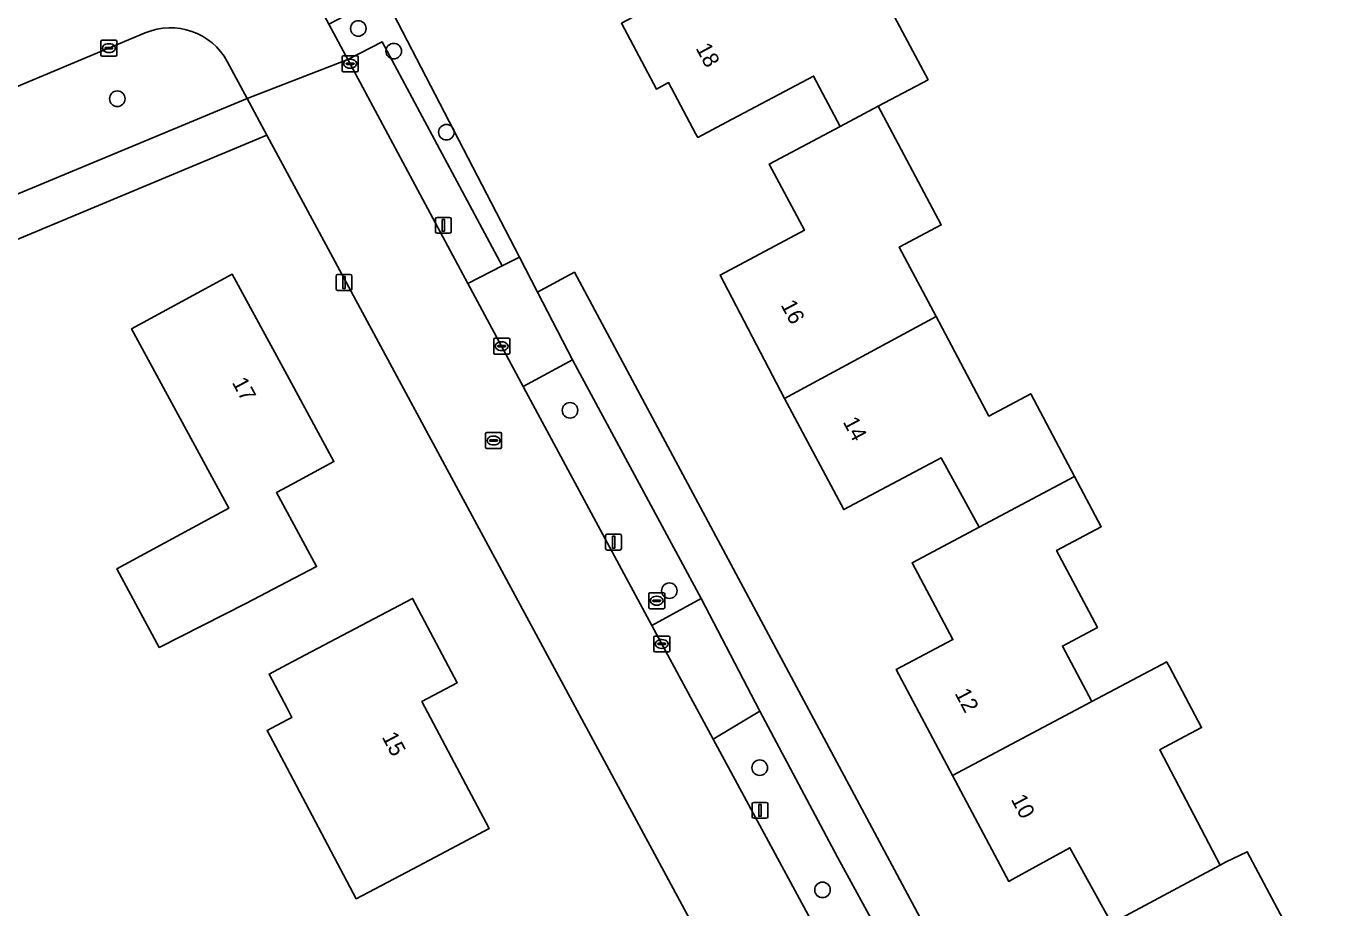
# Model space of a CAD drawing. Extents: x 162417 to 163722, y 384268 to 385417.
# Drawn here: x 163483.6 to 163565.5, y 384869.5 to 384925 of the extents above; entities that cross this region are included whole.
import ezdxf

# ---------------------------------------------------------------- set-up
doc = ezdxf.new("R2010")
doc.units = 0
for name, color, linetype in [('IMGEO_Berm_groen', 7, 'Continuous'), ('IMGEO_Boom', 7, 'Continuous'), ('IMGEO_Brandkraan', 7, 'Continuous'), ('IMGEO_Erf', 7, 'Continuous'), ('IMGEO_Groenvoorziening', 7, 'Continuous'), ('IMGEO_Kolk', 7, 'Continuous'), ('IMGEO_Lichtmast', 7, 'Continuous'), ('IMGEO_Pand', 7, 'Continuous'), ('IMGEO_Pand_nummerreeks', 7, 'Continuous'), ('IMGEO_Rijbaan_lokaal_gesloten', 7, 'Continuous'), ('IMGEO_Rioolput', 7, 'Continuous'), ('IMGEO_Voetpad_open', 7, 'Continuous')]:
    doc.layers.add(name, color=color, linetype=linetype)

msp = doc.modelspace()

# ---------------------------------------------------------------- linework, layer by layer
at = {"layer": 'IMGEO_Berm_groen'}
for points in [[(163491.093, 384924.544), (163471.257, 384916.239), (163471.068, 384916.16), (163471.435, 384915.284), (163471.255, 384915.199), (163471.064, 384915.12), (163473.081, 384910.255), (163473.27, 384910.334), (163497.491, 384920.419)], [(163497.491, 384920.419), (163496.246, 384922.739)]]:
    msp.add_lwpolyline(points, dxfattribs=at)
for points in [[(163518.096, 384903.671), (163517.932, 384903.988), (163514.83, 384902.325), (163515.004, 384902.001), (163522.916, 384887.301), (163526.026, 384888.987)], [(163529.708, 384881.906), (163526.772, 384880.152), (163535.663, 384863.673), (163538.645, 384865.283), (163534.572, 384872.726)]]:
    msp.add_lwpolyline(points, close=True, dxfattribs=at)
msp.add_arc((163492.675, 384920.801), 4.063, 28.48178, 112.9094, dxfattribs=at)
at = {"layer": 'IMGEO_Boom'}
for centre in [(163504.475, 384924.82), (163506.702, 384923.397), (163489.335, 384920.404), (163510.012, 384918.302), (163517.777, 384900.819), (163524.018, 384889.481), (163529.694, 384878.355), (163533.638, 384870.678)]:
    msp.add_circle(centre, 0.489, dxfattribs=at)
at = {"layer": 'IMGEO_Brandkraan'}
for p, q in [((163522.798, 384889.351), (163523.65, 384889.351)), ((163522.723, 384888.425), (163522.723, 384889.277)), ((163522.982, 384888.845), (163522.982, 384888.857)), ((163523.42, 384888.808), (163523.022, 384888.808)), ((163523.025, 384888.894), (163523.423, 384888.894)), ((163523.234, 384888.571), (163523.209, 384888.571)), ((163523.211, 384889.131), (163523.236, 384889.131)), ((163523.466, 384888.857), (163523.466, 384888.845)), ((163523.724, 384889.277), (163523.724, 384888.425)), ((163523.65, 384888.351), (163522.798, 384888.351))]:
    msp.add_line(p, q, dxfattribs=at)
for points in [[(163522.798, 384889.351), (163523.65, 384889.351)], [(163522.723, 384888.425), (163522.723, 384889.277)], [(163523.724, 384889.277), (163523.724, 384888.425)], [(163523.65, 384888.351), (163522.798, 384888.351)]]:
    msp.add_lwpolyline(points, dxfattribs=at)
for centre, radius, start, end in [((163522.8, 384889.275), 0.0765, 91.55205, 178.44795), ((163522.8, 384889.275), 0.0765, 91.55205, 178.44795), ((163523.648, 384889.275), 0.0765, 1.55205, 88.44795), ((163523.648, 384889.275), 0.0765, 1.55205, 88.44795), ((163523.022, 384888.854), 0.0403, 85.87752, 175.75265), ((163523.019, 384888.844), 0.0366, 178.93798, 274.71019), ((163523.423, 384888.851), 0.043, 264.86636, 352.45326), ((163523.427, 384888.856), 0.0386, 1.73085, 96.63898), ((163522.8, 384888.427), 0.0765, 181.55205, 268.44795), ((163522.8, 384888.427), 0.0765, 181.55205, 268.44795), ((163523.648, 384888.427), 0.0765, 271.55205, 358.44795), ((163523.648, 384888.427), 0.0765, 271.55205, 358.44795)]:
    msp.add_arc(centre, radius, start, end, dxfattribs=at)
for centre, major_axis, ratio, start_param, end_param in [((163523.21, 384888.851), (-0.387, 0.002), 0.722429, 4.712389, 7.853982), ((163523.235, 384888.851), (-0.39, 0.002), 0.717154, 1.570796, 4.712389)]:
    msp.add_ellipse(centre, major_axis=major_axis, ratio=ratio, start_param=start_param, end_param=end_param, dxfattribs=at)
at = {"layer": 'IMGEO_Erf'}
for points in [[(163479.466, 384939.261), (163494.207, 384945.241), (163495.918, 384945.927), (163497.872, 384942.291), (163500, 384938.325), (163504.307, 384930.256), (163506.079, 384926.915), (163514.598, 384910.454), (163515.734, 384908.25), (163515.928, 384908.35), (163518.056, 384909.494), (163552.107, 384845.87), (163579.211, 384794.807)], [(163537.203, 384927.376), (163540.273, 384921.598), (163537.142, 384919.935), (163541.094, 384912.478), (163538.46, 384911.082), (163540.771, 384906.721), (163544.089, 384900.461), (163546.72, 384901.856), (163549.478, 384896.654), (163551.152, 384893.498), (163548.347, 384892.01), (163550.911, 384887.173), (163548.708, 384886.005), (163550.561, 384882.511), (163555.264, 384885.005), (163555.299, 384884.94), (163555.433, 384884.686), (163557.455, 384880.876), (163555.122, 384879.638), (163554.933, 384879.538), (163554.821, 384879.479), (163558.621, 384872.232), (163558.956, 384872.411), (163560.321, 384873.075), (163563.771, 384866.569)], [(163551.792, 384868.574), (163549.177, 384873.326), (163545.555, 384871.331), (163545.336, 384871.21), (163541.805, 384877.87), (163538.274, 384884.53), (163541.827, 384886.413), (163539.266, 384891.243), (163543.481, 384893.478), (163541.091, 384897.836), (163534.971, 384894.584), (163531.258, 384901.571), (163527.206, 384909.323), (163532.504, 384912.138), (163530.294, 384916.297), (163534.758, 384918.668), (163533.076, 384921.834), (163527.599, 384918.924), (163525.807, 384917.971), (163525.67, 384918.229), (163523.973, 384921.425), (163523.203, 384921.016), (163521.007, 384925.15)], [(163565.372, 384794.06), (163550.928, 384821.281), (163500, 384915.752), (163498.731, 384918.106), (163416.764, 384883.847), (163435.391, 384860.693), (163437.735, 384857.778), (163449.614, 384843.069), (163449.843, 384842.786), (163451.746, 384840.437), (163452.011, 384840.109), (163461.716, 384828.124), (163463.926, 384825.396), (163473.971, 384812.925)]]:
    msp.add_lwpolyline(points, dxfattribs=at)
for points in [[(163489.299, 384890.851), (163496.341, 384894.667), (163490.228, 384905.947), (163496.558, 384909.377), (163500, 384903.025), (163502.939, 384897.601), (163500, 384896.009), (163499.332, 384895.647), (163500, 384894.414), (163501.853, 384890.995), (163500, 384890.029), (163497.42, 384888.683), (163491.972, 384885.919), (163491.681, 384886.456)], [(163504.344, 384870.113), (163500, 384878.331), (163498.749, 384880.698), (163500, 384881.358), (163500.308, 384881.521), (163500, 384882.104), (163498.872, 384884.238), (163500, 384884.834), (163503.464, 384886.666), (163507.884, 384889.001), (163510.69, 384883.692), (163508.467, 384882.517), (163512.691, 384874.525), (163508.271, 384872.189)]]:
    msp.add_lwpolyline(points, close=True, dxfattribs=at)
at = {"layer": 'IMGEO_Groenvoorziening'}
msp.add_lwpolyline([(163506.079, 384926.915), (163502.633, 384925.084), (163503.817, 384922.872), (163505.981, 384923.979), (163513.523, 384909.9), (163514.598, 384910.454)], close=True, dxfattribs=at)
at = {"layer": 'IMGEO_Kolk'}
for p, q in [((163488.304, 384923.159), (163488.304, 384924.011)), ((163488.379, 384924.085), (163489.231, 384924.085)), ((163488.792, 384923.865), (163488.817, 384923.865)), ((163489.305, 384924.011), (163489.305, 384923.159)), ((163489.231, 384923.085), (163488.379, 384923.085)), ((163488.563, 384923.579), (163488.563, 384923.591)), ((163489.001, 384923.542), (163488.603, 384923.542)), ((163488.606, 384923.628), (163489.004, 384923.628)), ((163488.815, 384923.305), (163488.79, 384923.305)), ((163489.047, 384923.591), (163489.047, 384923.579)), ((163503.463, 384922.179), (163503.463, 384923.031)), ((163503.538, 384923.105), (163504.39, 384923.105)), ((163503.951, 384922.885), (163503.976, 384922.885)), ((163504.464, 384923.031), (163504.464, 384922.179)), ((163504.39, 384922.105), (163503.538, 384922.105)), ((163503.722, 384922.599), (163503.722, 384922.611)), ((163504.16, 384922.562), (163503.762, 384922.562)), ((163503.765, 384922.648), (163504.163, 384922.648)), ((163503.974, 384922.325), (163503.949, 384922.325)), ((163504.206, 384922.611), (163504.206, 384922.599)), ((163512.985, 384904.424), (163512.985, 384905.276)), ((163513.06, 384905.35), (163513.912, 384905.35)), ((163513.244, 384904.844), (163513.244, 384904.856)), ((163513.287, 384904.893), (163513.685, 384904.893)), ((163513.473, 384905.13), (163513.498, 384905.13)), ((163513.728, 384904.856), (163513.728, 384904.844)), ((163513.986, 384905.276), (163513.986, 384904.424)), ((163513.912, 384904.35), (163513.06, 384904.35)), ((163513.682, 384904.807), (163513.284, 384904.807)), ((163513.496, 384904.57), (163513.471, 384904.57)), ((163523.041, 384885.707), (163523.041, 384886.559)), ((163523.116, 384886.633), (163523.968, 384886.633)), ((163523.3, 384886.127), (163523.3, 384886.139)), ((163523.738, 384886.09), (163523.34, 384886.09)), ((163523.343, 384886.176), (163523.741, 384886.176)), ((163523.529, 384886.413), (163523.554, 384886.413)), ((163523.784, 384886.139), (163523.784, 384886.127)), ((163524.042, 384886.559), (163524.042, 384885.707)), ((163523.968, 384885.633), (163523.116, 384885.633)), ((163523.552, 384885.853), (163523.527, 384885.853))]:
    msp.add_line(p, q, dxfattribs=at)
for points in [[(163488.304, 384923.159), (163488.304, 384924.011)], [(163488.379, 384924.085), (163489.231, 384924.085)], [(163489.305, 384924.011), (163489.305, 384923.159)], [(163489.231, 384923.085), (163488.379, 384923.085)], [(163503.463, 384922.179), (163503.463, 384923.031)], [(163503.538, 384923.105), (163504.39, 384923.105)], [(163504.464, 384923.031), (163504.464, 384922.179)], [(163504.39, 384922.105), (163503.538, 384922.105)], [(163512.985, 384904.424), (163512.985, 384905.276)], [(163513.06, 384905.35), (163513.912, 384905.35)], [(163513.986, 384905.276), (163513.986, 384904.424)], [(163513.912, 384904.35), (163513.06, 384904.35)], [(163523.041, 384885.707), (163523.041, 384886.559)], [(163523.116, 384886.633), (163523.968, 384886.633)], [(163524.042, 384886.559), (163524.042, 384885.707)], [(163523.968, 384885.633), (163523.116, 384885.633)]]:
    msp.add_lwpolyline(points, dxfattribs=at)
for centre, radius, start, end in [((163488.381, 384924.009), 0.0765, 91.55205, 178.44795), ((163488.381, 384924.009), 0.0765, 91.55205, 178.44795), ((163489.229, 384924.009), 0.0765, 1.55205, 88.44795), ((163489.229, 384924.009), 0.0765, 1.55205, 88.44795), ((163488.381, 384923.161), 0.0765, 181.55205, 268.44795), ((163488.381, 384923.161), 0.0765, 181.55205, 268.44795), ((163488.603, 384923.588), 0.0403, 85.87752, 175.75265), ((163488.6, 384923.578), 0.0366, 178.93798, 274.71019), ((163489.004, 384923.585), 0.043, 264.86636, 352.45326), ((163489.008, 384923.59), 0.0386, 1.73085, 96.63898), ((163489.229, 384923.161), 0.0765, 271.55205, 358.44795), ((163489.229, 384923.161), 0.0765, 271.55205, 358.44795), ((163503.54, 384923.029), 0.0765, 91.55205, 178.44795), ((163503.54, 384923.029), 0.0765, 91.55205, 178.44795), ((163504.388, 384923.029), 0.0765, 1.55205, 88.44795), ((163504.388, 384923.029), 0.0765, 1.55205, 88.44795), ((163503.54, 384922.181), 0.0765, 181.55205, 268.44795), ((163503.54, 384922.181), 0.0765, 181.55205, 268.44795), ((163503.762, 384922.608), 0.0403, 85.87752, 175.75265), ((163503.759, 384922.598), 0.0366, 178.93798, 274.71019), ((163504.163, 384922.605), 0.043, 264.86636, 352.45326), ((163504.167, 384922.61), 0.0386, 1.73085, 96.63898), ((163504.388, 384922.181), 0.0765, 271.55205, 358.44795), ((163504.388, 384922.181), 0.0765, 271.55205, 358.44795), ((163513.062, 384905.274), 0.0765, 91.55205, 178.44795), ((163513.062, 384905.274), 0.0765, 91.55205, 178.44795), ((163513.284, 384904.853), 0.0403, 85.87752, 175.75265), ((163513.281, 384904.843), 0.0366, 178.93798, 274.71019), ((163513.685, 384904.85), 0.043, 264.86636, 352.45326), ((163513.689, 384904.855), 0.0386, 1.73085, 96.63898), ((163513.91, 384905.274), 0.0765, 1.55205, 88.44795), ((163513.91, 384905.274), 0.0765, 1.55205, 88.44795), ((163513.062, 384904.426), 0.0765, 181.55205, 268.44795), ((163513.062, 384904.426), 0.0765, 181.55205, 268.44795), ((163513.91, 384904.426), 0.0765, 271.55205, 358.44795), ((163513.91, 384904.426), 0.0765, 271.55205, 358.44795), ((163523.118, 384886.557), 0.0765, 91.55205, 178.44795), ((163523.118, 384886.557), 0.0765, 91.55205, 178.44795), ((163523.34, 384886.136), 0.0403, 85.87752, 175.75265), ((163523.337, 384886.126), 0.0366, 178.93798, 274.71019), ((163523.741, 384886.133), 0.043, 264.86636, 352.45326), ((163523.745, 384886.138), 0.0386, 1.73085, 96.63898), ((163523.966, 384886.557), 0.0765, 1.55205, 88.44795), ((163523.966, 384886.557), 0.0765, 1.55205, 88.44795), ((163523.118, 384885.709), 0.0765, 181.55205, 268.44795), ((163523.118, 384885.709), 0.0765, 181.55205, 268.44795), ((163523.966, 384885.709), 0.0765, 271.55205, 358.44795), ((163523.966, 384885.709), 0.0765, 271.55205, 358.44795)]:
    msp.add_arc(centre, radius, start, end, dxfattribs=at)
for centre, major_axis, ratio, start_param, end_param in [((163488.791, 384923.585), (-0.387, 0.002), 0.722429, 4.712389, 7.853982), ((163488.816, 384923.585), (-0.39, 0.002), 0.717154, 1.570796, 4.712389), ((163503.95, 384922.605), (-0.387, 0.002), 0.722429, 4.712389, 7.853982), ((163503.975, 384922.605), (-0.39, 0.002), 0.717154, 1.570796, 4.712389), ((163513.472, 384904.85), (-0.387, 0.002), 0.722429, 4.712389, 7.853982), ((163513.497, 384904.85), (-0.39, 0.002), 0.717154, 1.570796, 4.712389), ((163523.528, 384886.133), (-0.387, 0.002), 0.722429, 4.712389, 7.853982), ((163523.553, 384886.133), (-0.39, 0.002), 0.717154, 1.570796, 4.712389)]:
    msp.add_ellipse(centre, major_axis=major_axis, ratio=ratio, start_param=start_param, end_param=end_param, dxfattribs=at)
at = {"layer": 'IMGEO_Lichtmast'}
for p, q in [((163509.32, 384912.049), (163509.32, 384912.849)), ((163509.32, 384912.849), (163509.32, 384912.049)), ((163509.42, 384912.949), (163510.21, 384912.949)), ((163510.21, 384912.949), (163509.42, 384912.949)), ((163510.31, 384912.849), (163510.31, 384912.049)), ((163510.31, 384912.049), (163510.31, 384912.849)), ((163510.21, 384911.949), (163509.42, 384911.949)), ((163509.42, 384911.949), (163510.21, 384911.949)), ((163503.079, 384908.457), (163503.079, 384909.257)), ((163503.079, 384909.257), (163503.079, 384908.457)), ((163503.179, 384909.357), (163503.969, 384909.357)), ((163503.969, 384909.357), (163503.179, 384909.357)), ((163504.069, 384909.257), (163504.069, 384908.457)), ((163504.069, 384908.457), (163504.069, 384909.257)), ((163503.969, 384908.357), (163503.179, 384908.357)), ((163503.179, 384908.357), (163503.969, 384908.357)), ((163520.015, 384892.135), (163520.015, 384892.935)), ((163520.015, 384892.935), (163520.015, 384892.135)), ((163520.115, 384893.035), (163520.905, 384893.035)), ((163520.905, 384893.035), (163520.115, 384893.035)), ((163521.005, 384892.935), (163521.005, 384892.135)), ((163521.005, 384892.135), (163521.005, 384892.935)), ((163520.905, 384892.035), (163520.115, 384892.035)), ((163520.115, 384892.035), (163520.905, 384892.035)), ((163529.214, 384875.276), (163529.214, 384876.076)), ((163529.214, 384876.076), (163529.214, 384875.276)), ((163529.314, 384876.176), (163530.104, 384876.176)), ((163530.104, 384876.176), (163529.314, 384876.176)), ((163530.204, 384876.076), (163530.204, 384875.276)), ((163530.204, 384875.276), (163530.204, 384876.076)), ((163530.104, 384875.176), (163529.314, 384875.176)), ((163529.314, 384875.176), (163530.104, 384875.176))]:
    msp.add_line(p, q, dxfattribs=at)
for points in [[(163509.74, 384912.824), (163509.89, 384912.824), (163509.89, 384912.074), (163509.74, 384912.074), (163509.74, 384912.824)], [(163503.499, 384909.232), (163503.649, 384909.232), (163503.649, 384908.482), (163503.499, 384908.482), (163503.499, 384909.232)], [(163520.435, 384892.91), (163520.585, 384892.91), (163520.585, 384892.16), (163520.435, 384892.16), (163520.435, 384892.91)], [(163529.634, 384876.051), (163529.784, 384876.051), (163529.784, 384875.301), (163529.634, 384875.301), (163529.634, 384876.051)]]:
    msp.add_lwpolyline(points, dxfattribs=at)
for centre, start, end in [((163509.42, 384912.849), 90, 180), ((163509.42, 384912.849), 90, 180), ((163510.21, 384912.849), 0, 90), ((163510.21, 384912.849), 360, 90), ((163509.42, 384912.049), 180, 270), ((163509.42, 384912.049), 180, 270), ((163510.21, 384912.049), 270, 0), ((163510.21, 384912.049), 270, 0), ((163503.179, 384909.257), 90, 180), ((163503.179, 384909.257), 90, 180), ((163503.969, 384909.257), 0, 90), ((163503.969, 384909.257), 360, 90), ((163503.179, 384908.457), 180, 270), ((163503.179, 384908.457), 180, 270), ((163503.969, 384908.457), 270, 0), ((163503.969, 384908.457), 270, 0), ((163520.115, 384892.935), 90, 180), ((163520.115, 384892.935), 90, 180), ((163520.905, 384892.935), 0, 90), ((163520.905, 384892.935), 360, 90), ((163520.115, 384892.135), 180, 270), ((163520.115, 384892.135), 180, 270), ((163520.905, 384892.135), 270, 0), ((163520.905, 384892.135), 270, 0), ((163529.314, 384876.076), 90, 180), ((163529.314, 384876.076), 90, 180), ((163530.104, 384876.076), 0, 90), ((163530.104, 384876.076), 360, 90), ((163529.314, 384875.276), 180, 270), ((163529.314, 384875.276), 180, 270), ((163530.104, 384875.276), 270, 0), ((163530.104, 384875.276), 270, 0)]:
    msp.add_arc(centre, 0.1, start, end, dxfattribs=at)
at = {"layer": 'IMGEO_Pand'}
for points in [[(163537.203, 384927.376), (163536.002, 384926.739), (163533.357, 384931.72), (163532.695, 384931.368), (163529.011, 384929.411), (163521.007, 384925.15), (163523.203, 384921.016), (163523.973, 384921.425), (163525.67, 384918.229), (163525.807, 384917.971), (163527.599, 384918.924), (163533.076, 384921.834), (163534.758, 384918.668), (163537.142, 384919.935), (163540.273, 384921.598)], [(163540.771, 384906.721), (163538.46, 384911.082), (163541.094, 384912.478), (163537.142, 384919.935), (163534.758, 384918.668), (163530.294, 384916.297), (163532.504, 384912.138), (163527.206, 384909.323), (163531.258, 384901.571)], [(163491.681, 384886.456), (163491.972, 384885.919), (163497.42, 384888.683), (163500, 384890.029), (163501.853, 384890.995), (163500, 384894.414), (163499.332, 384895.647), (163500, 384896.009), (163502.939, 384897.601), (163500, 384903.025), (163496.558, 384909.377), (163490.228, 384905.947), (163496.341, 384894.667), (163489.299, 384890.851)], [(163549.478, 384896.654), (163546.72, 384901.856), (163544.089, 384900.461), (163540.771, 384906.721), (163531.258, 384901.571), (163534.971, 384894.584), (163541.091, 384897.836), (163543.481, 384893.478)], [(163543.481, 384893.478), (163539.266, 384891.243), (163541.827, 384886.413), (163538.274, 384884.53), (163541.805, 384877.87), (163550.561, 384882.511), (163548.708, 384886.005), (163550.911, 384887.173), (163548.347, 384892.01), (163551.152, 384893.498), (163549.478, 384896.654)], [(163508.271, 384872.189), (163512.691, 384874.525), (163508.467, 384882.517), (163510.69, 384883.692), (163507.884, 384889.001), (163503.464, 384886.666), (163500, 384884.834), (163498.872, 384884.238), (163500, 384882.104), (163500.308, 384881.521), (163500, 384881.358), (163498.749, 384880.698), (163500, 384878.331), (163504.344, 384870.113)], [(163550.561, 384882.511), (163541.805, 384877.87), (163545.336, 384871.21), (163545.555, 384871.331), (163549.177, 384873.326), (163551.792, 384868.574), (163551.942, 384868.301), (163552.556, 384868.639), (163552.41, 384868.905), (163558.621, 384872.232), (163554.821, 384879.479), (163554.933, 384879.538), (163555.122, 384879.638), (163557.455, 384880.876), (163555.433, 384884.686), (163555.299, 384884.94), (163555.264, 384885.005)], [(163560.903, 384865.048), (163563.771, 384866.569), (163560.321, 384873.075), (163558.956, 384872.411), (163558.621, 384872.232), (163552.41, 384868.905), (163552.556, 384868.639), (163554.086, 384865.861), (163552.58, 384865.032), (163553.237, 384863.84), (163550.233, 384862.185), (163551.912, 384859.02), (163552.713, 384859.445), (163554.85, 384855.416), (163554.925, 384855.278), (163563.606, 384859.951)]]:
    msp.add_lwpolyline(points, close=True, dxfattribs=at)
at = {"layer": 'IMGEO_Rijbaan_lokaal_gesloten'}
for points in [[(163496.246, 384922.739), (163497.491, 384920.419), (163503.817, 384922.872), (163502.633, 384925.084), (163500.82, 384928.465), (163500, 384929.981), (163497.361, 384934.859), (163493.3, 384933.155), (163484.425, 384929.423), (163480.987, 384927.976), (163480.777, 384927.888), (163459.676, 384919.014), (163456.078, 384917.501), (163455.799, 384917.384), (163407.071, 384896.895)], [(163441.787, 384903.962), (163442.907, 384904.422), (163445.138, 384905.339), (163446.057, 384905.716), (163468.041, 384914.893), (163468.225, 384914.97), (163471.068, 384916.16), (163471.257, 384916.239), (163491.093, 384924.544)], [(163564.821, 384809.357), (163560.255, 384818.233), (163551.357, 384834.641), (163547.888, 384841.012), (163539.104, 384857.295), (163535.736, 384863.537), (163535.663, 384863.673), (163526.772, 384880.152), (163522.916, 384887.301), (163515.004, 384902.001), (163514.83, 384902.325), (163511.365, 384908.786), (163503.817, 384922.872), (163497.491, 384920.419), (163498.731, 384918.106), (163500, 384915.752), (163550.928, 384821.281), (163565.372, 384794.06)]]:
    msp.add_lwpolyline(points, dxfattribs=at)
msp.add_arc((163492.675, 384920.801), 4.063, 28.48178, 112.9094, dxfattribs=at)
at = {"layer": 'IMGEO_Rioolput'}
for p, q in [((163512.472, 384898.496), (163512.472, 384899.348)), ((163512.547, 384899.422), (163513.399, 384899.422)), ((163512.96, 384899.202), (163512.985, 384899.202)), ((163513.473, 384899.348), (163513.473, 384898.496)), ((163513.399, 384898.422), (163512.547, 384898.422)), ((163512.731, 384898.916), (163512.731, 384898.928)), ((163513.169, 384898.879), (163512.771, 384898.879)), ((163512.774, 384898.965), (163513.172, 384898.965)), ((163512.983, 384898.642), (163512.958, 384898.642)), ((163513.215, 384898.928), (163513.215, 384898.916))]:
    msp.add_line(p, q, dxfattribs=at)
for points in [[(163512.472, 384898.496), (163512.472, 384899.348)], [(163512.547, 384899.422), (163513.399, 384899.422)], [(163513.473, 384899.348), (163513.473, 384898.496)], [(163513.399, 384898.422), (163512.547, 384898.422)]]:
    msp.add_lwpolyline(points, dxfattribs=at)
for centre, radius, start, end in [((163512.549, 384899.346), 0.0765, 91.55205, 178.44795), ((163512.549, 384899.346), 0.0765, 91.55205, 178.44795), ((163513.397, 384899.346), 0.0765, 1.55205, 88.44795), ((163513.397, 384899.346), 0.0765, 1.55205, 88.44795), ((163512.549, 384898.498), 0.0765, 181.55205, 268.44795), ((163512.549, 384898.498), 0.0765, 181.55205, 268.44795), ((163512.771, 384898.925), 0.0403, 85.87752, 175.75265), ((163512.768, 384898.915), 0.0366, 178.93798, 274.71019), ((163513.172, 384898.922), 0.043, 264.86636, 352.45326), ((163513.176, 384898.927), 0.0386, 1.73085, 96.63898), ((163513.397, 384898.498), 0.0765, 271.55205, 358.44795), ((163513.397, 384898.498), 0.0765, 271.55205, 358.44795)]:
    msp.add_arc(centre, radius, start, end, dxfattribs=at)
for centre, major_axis, ratio, start_param, end_param in [((163512.959, 384898.922), (-0.387, 0.002), 0.722429, 4.712389, 7.853982), ((163512.984, 384898.922), (-0.39, 0.002), 0.717154, 1.570796, 4.712389)]:
    msp.add_ellipse(centre, major_axis=major_axis, ratio=ratio, start_param=start_param, end_param=end_param, dxfattribs=at)
at = {"layer": 'IMGEO_Voetpad_open'}
for points in [[(163513.523, 384909.9), (163505.981, 384923.979), (163503.817, 384922.872), (163511.365, 384908.786)], [(163498.731, 384918.106), (163497.491, 384920.419), (163473.27, 384910.334), (163473.081, 384910.255), (163471.064, 384915.12), (163468.838, 384914.197), (163468.711, 384914.14), (163470.764, 384909.278), (163448.119, 384899.859), (163447.653, 384899.653), (163445.58, 384904.341), (163443.745, 384903.492), (163443.384, 384903.314), (163442.277, 384902.833), (163444.255, 384898.281), (163411.476, 384884.508), (163413.249, 384882.384), (163416.764, 384883.847)], [(163515.734, 384908.25), (163514.598, 384910.454), (163513.523, 384909.9), (163511.365, 384908.786), (163514.83, 384902.325), (163517.932, 384903.988)], [(163552.107, 384845.87), (163518.056, 384909.494), (163515.928, 384908.35), (163515.734, 384908.25), (163517.932, 384903.988), (163518.096, 384903.671), (163526.026, 384888.987), (163529.708, 384881.906), (163534.572, 384872.726), (163538.645, 384865.283), (163538.754, 384865.085), (163542.031, 384858.913), (163545.302, 384852.814), (163550.786, 384842.589), (163554.272, 384836.183), (163560.032, 384825.298), (163562.999, 384819.749), (163567.994, 384810.595), (163576.893, 384793.832), (163577.006, 384793.682), (163579.211, 384794.807)], [(163526.026, 384888.987), (163522.916, 384887.301), (163526.772, 384880.152), (163529.708, 384881.906)]]:
    msp.add_lwpolyline(points, close=True, dxfattribs=at)

# ---------------------------------------------------------------- texts
at = {"layer": 'IMGEO_Pand_nummerreeks'}
for s, rotation, p in [('18', 298.28099, (163525.647, 384923.586)), ('16', 297.98792, (163530.988, 384907.449)), ('17', 298.45171, (163496.514, 384902.572)), ('14', 297.98792, (163534.897, 384900.094)), ('12', 297.93165, (163541.921, 384883.032)), ('15', 297.85773, (163505.932, 384880.293)), ('10', 297.93148, (163545.454, 384876.367))]:
    msp.add_text(s, height=1, rotation=rotation, dxfattribs=at).set_placement(p)

doc.saveas('drawing.dxf')
